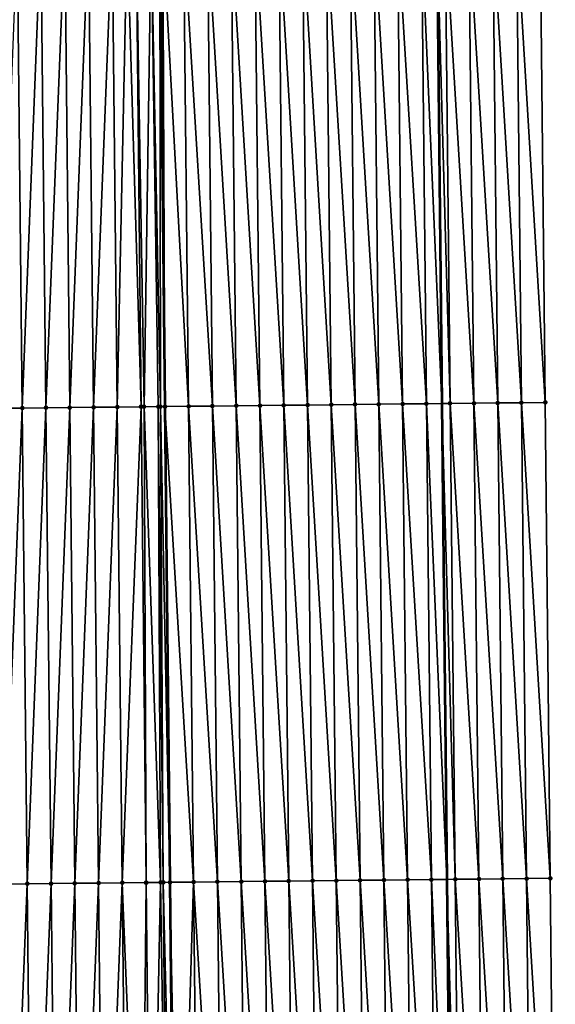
# Model space of a CAD drawing. Header units: feet. Extents: x 2007189 to 2022806, y 818621 to 837694.
# Tile 314 of 656: x 2011376 to 2011398, y 828762 to 828804. Entities that reach past the tile are written whole.
import ezdxf

# ---------------------------------------------------------------- set-up
doc = ezdxf.new("R2010")
doc.units = ezdxf.units.FT
doc.header["$MEASUREMENT"] = 0
for name, color, linetype, lineweight in [('EP_Travel Lane', 172, 'Continuous', 53), ('Road Shots', 141, 'Continuous', 100), ('Road X-Section', 40, 'Continuous', 13), ('STRIPING', 60, 'Continuous', 53)]:
    doc.layers.add(name, color=color, linetype=linetype, lineweight=lineweight)
doc.layers.add('I-77-MM17-21_SB-Surface-Border', color=7, linetype='Continuous')
doc.layers.add('I-77-MM17-21_SB-Surface-TIN', color=7, linetype='Continuous')

msp = doc.modelspace()

# ---------------------------------------------------------------- linework, layer by layer
at = {"layer": 'EP_Travel Lane'}
msp.add_polyline3d([(2011390.453472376, 829087.367383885, 317.4134179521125), (2011390.680128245, 829067.3691138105, 317.2793139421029), (2011390.906784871, 829047.3707768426, 317.1562340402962), (2011391.133441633, 829027.3724279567, 317.0351307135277), (2011391.349800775, 829007.3655564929, 316.923319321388), (2011391.564203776, 828987.3672429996, 316.7743268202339), (2011391.778608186, 828967.3687981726, 316.6468000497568), (2011391.993014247, 828947.3701992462, 316.5444843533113), (2011392.207420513, 828927.3715812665, 316.4452858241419), (2011392.421824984, 828907.3731306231, 316.3187106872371), (2011392.636227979, 828887.374817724, 316.16957942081), (2011392.85063335, 828867.3762831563, 316.0567344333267), (2011393.065038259, 828847.3777917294, 315.9368314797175), (2011393.279444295, 828827.3791952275, 315.8341295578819), (2011393.491550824, 828807.3787598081, 315.7120444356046), (2011393.703221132, 828787.3802984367, 315.5817507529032), (2011393.914893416, 828767.3816504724, 315.4839442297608), (2011394.126564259, 828747.3831386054, 315.3624302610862)], dxfattribs=at)
at = {"layer": 'I-77-MM17-21_SB-Surface-Border', "color": 3, "linetype": 'Continuous', "lineweight": -3}
msp.add_polyline3d([(2011394.807296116, 829087.417564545, 317.2756272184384), (2011395.033951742, 829067.4193215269, 317.1370634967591), (2011396.260541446, 829047.43256161, 316.9737335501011), (2011395.487265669, 829027.4225994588, 316.8988577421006), (2011395.70361275, 829007.4130512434, 316.7896177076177), (2011396.917955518, 828987.4257162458, 316.5984133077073), (2011397.132359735, 828967.4272892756, 316.4679650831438), (2011397.346766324, 828947.4286411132, 316.3737045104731), (2011397.561172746, 828927.4300085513, 316.2768916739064), (2011397.775576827, 828907.431594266, 316.1443683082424), (2011397.989979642, 828887.4332980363, 315.9925016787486), (2011398.204384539, 828867.4348077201, 315.8724170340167), (2011397.418848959, 828847.4254049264, 315.7837516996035), (2011397.633254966, 828827.4268110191, 315.6806286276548), (2011397.845346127, 828807.4256547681, 315.5700746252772), (2011398.05699979, 828787.4271712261, 315.4435976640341), (2011398.268655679, 828767.4284774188, 315.3537378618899), (2011398.480310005, 828747.4299312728, 315.2381459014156)], dxfattribs=at)
at = {"layer": 'I-77-MM17-21_SB-Surface-TIN', "color": 128, "linetype": 'Continuous', "lineweight": -3}
for points in [[(2011375.058297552, 828787.1828432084, 315.6038413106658), (2011376.058242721, 828787.1933155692, 315.623058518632), (2011375.846589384, 828807.1917683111, 315.7548551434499)], [(2011376.058242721, 828787.1933155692, 315.623058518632), (2011376.846534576, 828807.2022385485, 315.7744431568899), (2011375.846589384, 828807.1917683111, 315.7548551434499)], [(2011376.058242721, 828787.1933155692, 315.623058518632), (2011377.058187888, 828787.2037881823, 315.6422318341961), (2011376.846534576, 828807.2022385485, 315.7744431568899)], [(2011377.058187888, 828787.2037881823, 315.6422318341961), (2011377.846479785, 828807.2127071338, 315.7943183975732), (2011376.846534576, 828807.2022385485, 315.7744431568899)], [(2011377.058187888, 828787.2037881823, 315.6422318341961), (2011378.058133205, 828787.2142465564, 315.6638808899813), (2011377.846479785, 828807.2127071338, 315.7943183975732)], [(2011378.058133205, 828787.2142465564, 315.6638808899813), (2011378.846425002, 828807.2231749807, 315.8143220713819), (2011377.846479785, 828807.2127071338, 315.7943183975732)], [(2011378.058133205, 828787.2142465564, 315.6638808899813), (2011379.058078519, 828787.2247053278, 315.6854609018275), (2011378.846425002, 828807.2231749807, 315.8143220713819)], [(2011379.058078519, 828787.2247053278, 315.6854609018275), (2011379.846369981, 828807.2336653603, 315.8304079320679), (2011378.846425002, 828807.2231749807, 315.8143220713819)], [(2011379.058078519, 828787.2247053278, 315.6854609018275), (2011380.058023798, 828787.2351673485, 315.7064759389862), (2011379.846369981, 828807.2336653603, 315.8304079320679)], [(2011380.058023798, 828787.2351673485, 315.7064759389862), (2011380.474426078, 828807.2402685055, 315.8380364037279), (2011379.846369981, 828807.2336653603, 315.8304079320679)], [(2011380.058023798, 828787.2351673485, 315.7064759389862), (2011381.057969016, 828787.2456350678, 315.7265001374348), (2011380.474426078, 828807.2402685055, 315.8380364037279)], [(2011381.057969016, 828787.2456350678, 315.7265001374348), (2011380.846314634, 828807.2441864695, 315.8411508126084), (2011380.474426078, 828807.2402685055, 315.8380364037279)], [(2011381.185064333, 828787.2469690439, 315.7284359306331), (2011381.484179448, 828807.2509178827, 315.8445273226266), (2011380.846314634, 828807.2441864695, 315.8411508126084)], [(2011381.057969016, 828787.2456350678, 315.7265001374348), (2011381.185064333, 828787.2469690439, 315.7284359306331), (2011380.846314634, 828807.2441864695, 315.8411508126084)], [(2011381.185064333, 828787.2469690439, 315.7284359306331), (2011381.783031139, 828787.2532698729, 315.7332585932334), (2011381.484179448, 828807.2509178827, 315.8445273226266)], [(2011381.872740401, 828787.2542192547, 315.7332680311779), (2011381.846251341, 828807.2547456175, 315.8452659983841), (2011381.484179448, 828807.2509178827, 315.8445273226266)], [(2011381.783031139, 828787.2532698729, 315.7332585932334), (2011381.872740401, 828787.2542192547, 315.7332680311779), (2011381.484179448, 828807.2509178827, 315.8445273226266)], [(2011381.970152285, 828807.2560561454, 315.8454009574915), (2011381.846251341, 828807.2547456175, 315.8452659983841), (2011382.057905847, 828787.256182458, 315.7326580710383)], [(2011381.872740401, 828787.2542192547, 315.7332680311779), (2011382.057905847, 828787.256182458, 315.7326580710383), (2011381.846251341, 828807.2547456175, 315.8452659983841)], [(2011383.057856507, 828787.2668489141, 315.718141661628), (2011382.846202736, 828807.2653425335, 315.8428421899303), (2011381.970152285, 828807.2560561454, 315.8454009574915)], [(2011383.057856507, 828787.2668489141, 315.718141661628), (2011381.970152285, 828807.2560561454, 315.8454009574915), (2011382.057905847, 828787.256182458, 315.7326580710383)], [(2011384.057799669, 828787.2775109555, 315.704378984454), (2011383.846146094, 828807.2759860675, 315.8322990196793), (2011382.846202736, 828807.2653425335, 315.8428421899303)], [(2011383.057856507, 828787.2668489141, 315.718141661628), (2011384.057799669, 828787.2775109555, 315.704378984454), (2011382.846202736, 828807.2653425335, 315.8428421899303)], [(2011385.05774269, 828787.2881862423, 315.6883132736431), (2011384.846089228, 828807.2866508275, 315.8180652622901), (2011383.846146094, 828807.2759860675, 315.8322990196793)], [(2011384.057799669, 828787.2775109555, 315.704378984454), (2011385.05774269, 828787.2881862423, 315.6883132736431), (2011383.846146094, 828807.2759860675, 315.8322990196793)], [(2011386.057685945, 828787.298839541, 315.6760706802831), (2011385.846032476, 828807.2973047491, 315.8057159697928), (2011384.846089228, 828807.2866508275, 315.8180652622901)], [(2011385.05774269, 828787.2881862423, 315.6883132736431), (2011386.057685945, 828787.298839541, 315.6760706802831), (2011384.846089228, 828807.2866508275, 315.8180652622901)], [(2011387.057629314, 828787.3094819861, 315.6657152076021), (2011386.845975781, 828807.3079532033, 315.794317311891), (2011385.846032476, 828807.2973047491, 315.8057159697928)], [(2011386.057685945, 828787.298839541, 315.6760706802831), (2011387.057629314, 828787.3094819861, 315.6657152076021), (2011385.846032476, 828807.2973047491, 315.8057159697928)], [(2011388.057572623, 828787.3201300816, 315.6543773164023), (2011387.845919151, 828807.3185956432, 315.7839643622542), (2011386.845975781, 828807.3079532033, 315.794317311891)], [(2011387.057629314, 828787.3094819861, 315.6657152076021), (2011388.057572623, 828787.3201300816, 315.6543773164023), (2011386.845975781, 828807.3079532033, 315.794317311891)], [(2011389.057516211, 828787.3307518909, 315.6476097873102), (2011388.845862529, 828807.3292371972, 315.7737654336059), (2011387.845919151, 828807.3185956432, 315.7839643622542)], [(2011388.057572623, 828787.3201300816, 315.6543773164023), (2011389.057516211, 828787.3307518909, 315.6476097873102), (2011387.845919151, 828807.3185956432, 315.7839643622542)], [(2011390.057459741, 828787.3413792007, 315.6398858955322), (2011389.84580593, 828807.3398767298, 315.7639179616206), (2011388.845862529, 828807.3292371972, 315.7737654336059)], [(2011389.057516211, 828787.3307518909, 315.6476097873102), (2011390.057459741, 828787.3413792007, 315.6398858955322), (2011388.845862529, 828807.3292371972, 315.7737654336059)], [(2011391.057403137, 828787.3520191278, 315.6299682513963), (2011390.84574947, 828807.3505029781, 315.7563802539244), (2011389.84580593, 828807.3398767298, 315.7639179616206)], [(2011390.057459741, 828787.3413792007, 315.6398858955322), (2011391.057403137, 828787.3520191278, 315.6299682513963), (2011389.84580593, 828807.3398767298, 315.7639179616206)], [(2011392.057346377, 828787.3626738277, 315.6174820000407), (2011391.845692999, 828807.361130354, 315.7486464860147), (2011390.84574947, 828807.3505029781, 315.7563802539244)], [(2011391.057403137, 828787.3520191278, 315.6299682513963), (2011392.057346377, 828787.3626738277, 315.6174820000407), (2011390.84574947, 828807.3505029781, 315.7563802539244)], [(2011393.057289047, 828787.3733822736, 315.595650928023), (2011392.845635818, 828807.3718248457, 315.729243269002), (2011391.845692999, 828807.361130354, 315.7486464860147)], [(2011392.057346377, 828787.3626738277, 315.6174820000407), (2011393.057289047, 828787.3733822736, 315.595650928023), (2011391.845692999, 828807.361130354, 315.7486464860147)], [(2011392.845635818, 828807.3718248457, 315.729243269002), (2011393.703221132, 828787.3802984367, 315.5817507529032), (2011393.491550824, 828807.3787598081, 315.7120444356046)], [(2011393.057289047, 828787.3733822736, 315.595650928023), (2011393.703221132, 828787.3802984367, 315.5817507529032), (2011392.845635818, 828807.3718248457, 315.729243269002)], [(2011394.057231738, 828787.3840889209, 315.5741325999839), (2011393.845578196, 828807.3825608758, 315.7026177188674), (2011393.491550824, 828807.3787598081, 315.7120444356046)], [(2011394.057231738, 828787.3840889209, 315.5741325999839), (2011393.491550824, 828807.3787598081, 315.7120444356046), (2011393.703221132, 828787.3802984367, 315.5817507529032)], [(2011395.057174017, 828787.3948343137, 315.5458775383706), (2011394.84552038, 828807.3933153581, 315.6727838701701), (2011393.845578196, 828807.3825608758, 315.7026177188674)], [(2011394.057231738, 828787.3840889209, 315.5741325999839), (2011395.057174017, 828787.3948343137, 315.5458775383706), (2011393.845578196, 828807.3825608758, 315.7026177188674)], [(2011396.057116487, 828787.4055617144, 315.5207507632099), (2011395.845462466, 828807.4040790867, 315.6413423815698), (2011394.84552038, 828807.3933153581, 315.6727838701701)], [(2011395.057174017, 828787.3948343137, 315.5458775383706), (2011396.057116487, 828787.4055617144, 315.5207507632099), (2011394.84552038, 828807.3933153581, 315.6727838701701)], [(2011397.057058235, 828787.4163573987, 315.4837514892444), (2011396.845404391, 828807.4148579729, 315.6072654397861), (2011395.845462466, 828807.4040790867, 315.6413423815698)], [(2011396.057116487, 828787.4055617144, 315.5207507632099), (2011397.057058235, 828787.4163573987, 315.4837514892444), (2011395.845462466, 828807.4040790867, 315.6413423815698)], [(2011398.05699979, 828787.4271712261, 315.4435976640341), (2011397.845346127, 828807.4256547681, 315.5700746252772), (2011396.845404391, 828807.4148579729, 315.6072654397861)], [(2011397.057058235, 828787.4163573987, 315.4837514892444), (2011398.05699979, 828787.4271712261, 315.4435976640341), (2011396.845404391, 828807.4148579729, 315.6072654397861)], [(2011388.057572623, 828787.3201300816, 315.6543773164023), (2011389.269171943, 828767.3320729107, 315.5551574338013), (2011389.057516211, 828787.3307518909, 315.6476097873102)], [(2011389.057516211, 828787.3307518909, 315.6476097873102), (2011390.269115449, 828767.3427023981, 315.5470565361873), (2011390.057459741, 828787.3413792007, 315.6398858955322)], [(2011389.057516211, 828787.3307518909, 315.6476097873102), (2011389.269171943, 828767.3320729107, 315.5551574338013), (2011390.269115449, 828767.3427023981, 315.5470565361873)], [(2011390.057459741, 828787.3413792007, 315.6398858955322), (2011391.269058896, 828767.3533375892, 315.5379639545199), (2011391.057403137, 828787.3520191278, 315.6299682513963)], [(2011390.057459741, 828787.3413792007, 315.6398858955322), (2011390.269115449, 828767.3427023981, 315.5470565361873), (2011391.269058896, 828767.3533375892, 315.5379639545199)], [(2011391.057403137, 828787.3520191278, 315.6299682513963), (2011392.269002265, 828767.3639800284, 315.5276111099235), (2011392.057346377, 828787.3626738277, 315.6174820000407)], [(2011391.057403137, 828787.3520191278, 315.6299682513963), (2011391.269058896, 828767.3533375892, 315.5379639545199), (2011392.269002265, 828767.3639800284, 315.5276111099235)], [(2011392.057346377, 828787.3626738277, 315.6174820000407), (2011393.268944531, 828767.3747266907, 315.4991369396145), (2011393.057289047, 828787.3733822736, 315.595650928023)], [(2011392.057346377, 828787.3626738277, 315.6174820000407), (2011392.269002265, 828767.3639800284, 315.5276111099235), (2011393.268944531, 828767.3747266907, 315.4991369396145)], [(2011393.057289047, 828787.3733822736, 315.595650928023), (2011393.914893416, 828767.3816504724, 315.4839442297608), (2011393.703221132, 828787.3802984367, 315.5817507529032)], [(2011393.057289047, 828787.3733822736, 315.595650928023), (2011393.268944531, 828767.3747266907, 315.4991369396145), (2011393.914893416, 828767.3816504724, 315.4839442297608)], [(2011394.057231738, 828787.3840889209, 315.5741325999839), (2011393.703221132, 828787.3802984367, 315.5817507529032), (2011394.268887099, 828767.3854448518, 315.475618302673)], [(2011394.268887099, 828767.3854448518, 315.475618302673), (2011393.703221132, 828787.3802984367, 315.5817507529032), (2011393.914893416, 828767.3816504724, 315.4839442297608)], [(2011394.057231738, 828787.3840889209, 315.5741325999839), (2011395.268829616, 828767.3961679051, 315.4512490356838), (2011395.057174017, 828787.3948343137, 315.5458775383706)], [(2011394.057231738, 828787.3840889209, 315.5741325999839), (2011394.268887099, 828767.3854448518, 315.475618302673), (2011395.268829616, 828767.3961679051, 315.4512490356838)], [(2011395.057174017, 828787.3948343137, 315.5458775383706), (2011396.268771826, 828767.406919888, 315.4218497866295), (2011396.057116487, 828787.4055617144, 315.5207507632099)], [(2011395.057174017, 828787.3948343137, 315.5458775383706), (2011395.268829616, 828767.3961679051, 315.4512490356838), (2011396.268771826, 828767.406919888, 315.4218497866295)], [(2011396.057116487, 828787.4055617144, 315.5207507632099), (2011397.26871408, 828767.4176676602, 315.3931826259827), (2011397.057058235, 828787.4163573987, 315.4837514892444)], [(2011396.057116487, 828787.4055617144, 315.5207507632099), (2011396.268771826, 828767.406919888, 315.4218497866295), (2011397.26871408, 828767.4176676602, 315.3931826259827)], [(2011397.057058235, 828787.4163573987, 315.4837514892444), (2011398.268655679, 828767.4284774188, 315.3537378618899), (2011398.05699979, 828787.4271712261, 315.4435976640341)], [(2011397.057058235, 828787.4163573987, 315.4837514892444), (2011397.26871408, 828767.4176676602, 315.3931826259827), (2011398.268655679, 828767.4284774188, 315.3537378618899)], [(2011375.058297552, 828787.1828432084, 315.6038413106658), (2011375.269953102, 828767.1841813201, 315.5083945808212), (2011376.058242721, 828787.1933155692, 315.623058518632)], [(2011376.058242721, 828787.1933155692, 315.623058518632), (2011375.269953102, 828767.1841813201, 315.5083945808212), (2011376.2698982, 828767.1946604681, 315.5264332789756)], [(2011376.058242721, 828787.1933155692, 315.623058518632), (2011376.2698982, 828767.1946604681, 315.5264332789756), (2011377.058187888, 828787.2037881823, 315.6422318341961)], [(2011377.058187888, 828787.2037881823, 315.6422318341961), (2011376.2698982, 828767.1946604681, 315.5264332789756), (2011377.269843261, 828767.2051430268, 315.5438789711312)], [(2011377.058187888, 828787.2037881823, 315.6422318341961), (2011377.269843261, 828767.2051430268, 315.5438789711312), (2011378.058133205, 828787.2142465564, 315.6638808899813)], [(2011378.058133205, 828787.2142465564, 315.6638808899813), (2011377.269843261, 828767.2051430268, 315.5438789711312), (2011378.269788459, 828767.2156127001, 315.563565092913)], [(2011378.058133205, 828787.2142465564, 315.6638808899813), (2011378.269788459, 828767.2156127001, 315.563565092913), (2011379.058078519, 828787.2247053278, 315.6854609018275)], [(2011379.058078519, 828787.2247053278, 315.6854609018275), (2011378.269788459, 828767.2156127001, 315.563565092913), (2011379.269733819, 828767.2260670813, 315.5859100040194)], [(2011379.058078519, 828787.2247053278, 315.6854609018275), (2011379.269733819, 828767.2260670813, 315.5859100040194), (2011380.058023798, 828787.2351673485, 315.7064759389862)], [(2011380.058023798, 828787.2351673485, 315.7064759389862), (2011379.269733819, 828767.2260670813, 315.5859100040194), (2011380.269679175, 828767.2365218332, 315.6081904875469)], [(2011380.058023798, 828787.2351673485, 315.7064759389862), (2011380.269679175, 828767.2365218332, 315.6081904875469), (2011381.057969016, 828787.2456350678, 315.7265001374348)], [(2011381.057969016, 828787.2456350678, 315.7265001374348), (2011380.269679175, 828767.2365218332, 315.6081904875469), (2011381.269624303, 828767.2469980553, 315.6267379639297)], [(2011381.057969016, 828787.2456350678, 315.7265001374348), (2011381.275933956, 828767.2470643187, 315.6268274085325), (2011381.185064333, 828787.2469690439, 315.7284359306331)], [(2011381.057969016, 828787.2456350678, 315.7265001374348), (2011381.269624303, 828767.2469980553, 315.6267379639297), (2011381.275933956, 828767.2470643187, 315.6268274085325)], [(2011381.185064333, 828787.2469690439, 315.7284359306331), (2011381.880948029, 828767.2534356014, 315.6323692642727), (2011381.783031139, 828787.2532698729, 315.7332585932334)], [(2011381.185064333, 828787.2469690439, 315.7284359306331), (2011381.275933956, 828767.2470643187, 315.6268274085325), (2011381.880948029, 828767.2534356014, 315.6323692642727)], [(2011381.783031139, 828787.2532698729, 315.7332585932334), (2011381.991989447, 828767.2546092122, 315.6326464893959), (2011381.872740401, 828787.2542192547, 315.7332680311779)], [(2011381.783031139, 828787.2532698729, 315.7332585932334), (2011381.880948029, 828767.2534356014, 315.6323692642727), (2011381.991989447, 828767.2546092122, 315.6326464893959)], [(2011381.872740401, 828787.2542192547, 315.7332680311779), (2011382.269561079, 828767.2575506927, 315.6319851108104), (2011382.057905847, 828787.256182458, 315.7326580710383)], [(2011381.872740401, 828787.2542192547, 315.7332680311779), (2011381.991989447, 828767.2546092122, 315.6326464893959), (2011382.269561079, 828767.2575506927, 315.6319851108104)], [(2011383.057856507, 828787.2668489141, 315.718141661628), (2011382.057905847, 828787.256182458, 315.7326580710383), (2011383.269512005, 828767.2681919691, 315.6218483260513)], [(2011383.269512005, 828767.2681919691, 315.6218483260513), (2011382.057905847, 828787.256182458, 315.7326580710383), (2011382.269561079, 828767.2575506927, 315.6319851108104)], [(2011383.057856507, 828787.2668489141, 315.718141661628), (2011384.269455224, 828767.2788485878, 315.6090301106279), (2011384.057799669, 828787.2775109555, 315.704378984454)], [(2011383.057856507, 828787.2668489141, 315.718141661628), (2011383.269512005, 828767.2681919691, 315.6218483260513), (2011384.269455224, 828767.2788485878, 315.6090301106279)], [(2011384.057799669, 828787.2775109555, 315.704378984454), (2011385.26939843, 828767.2895064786, 315.5959907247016), (2011385.05774269, 828787.2881862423, 315.6883132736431)], [(2011384.057799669, 828787.2775109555, 315.704378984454), (2011384.269455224, 828767.2788485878, 315.6090301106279), (2011385.26939843, 828767.2895064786, 315.5959907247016)], [(2011385.05774269, 828787.2881862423, 315.6883132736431), (2011386.269341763, 828767.3001524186, 315.5850291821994), (2011386.057685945, 828787.298839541, 315.6760706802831)], [(2011385.05774269, 828787.2881862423, 315.6883132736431), (2011385.26939843, 828767.2895064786, 315.5959907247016), (2011386.269341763, 828767.3001524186, 315.5850291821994)], [(2011386.057685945, 828787.298839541, 315.6760706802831), (2011387.269285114, 828767.3107965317, 315.5743852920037), (2011387.057629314, 828787.3094819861, 315.6657152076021)], [(2011386.057685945, 828787.298839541, 315.6760706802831), (2011386.269341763, 828767.3001524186, 315.5850291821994), (2011387.269285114, 828767.3107965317, 315.5743852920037)], [(2011387.057629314, 828787.3094819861, 315.6657152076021), (2011388.269228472, 828767.3214400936, 315.5638372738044), (2011388.057572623, 828787.3201300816, 315.6543773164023)], [(2011387.057629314, 828787.3094819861, 315.6657152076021), (2011387.269285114, 828767.3107965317, 315.5743852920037), (2011388.269228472, 828767.3214400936, 315.5638372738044)], [(2011388.057572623, 828787.3201300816, 315.6543773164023), (2011388.269228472, 828767.3214400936, 315.5638372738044), (2011389.269171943, 828767.3320729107, 315.5551574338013)], [(2011375.481607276, 828747.1856495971, 315.3903320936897), (2011376.2698982, 828767.1946604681, 315.5264332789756), (2011375.269953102, 828767.1841813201, 315.5083945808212)], [(2011375.481607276, 828747.1856495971, 315.3903320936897), (2011376.481552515, 828747.1961153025, 315.4107064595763), (2011376.2698982, 828767.1946604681, 315.5264332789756)], [(2011376.481552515, 828747.1961153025, 315.4107064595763), (2011377.269843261, 828767.2051430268, 315.5438789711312), (2011376.2698982, 828767.1946604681, 315.5264332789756)], [(2011376.481552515, 828747.1961153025, 315.4107064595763), (2011377.481497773, 828747.2065793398, 315.4313708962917), (2011377.269843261, 828767.2051430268, 315.5438789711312)], [(2011377.481497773, 828747.2065793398, 315.4313708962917), (2011378.269788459, 828767.2156127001, 315.563565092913), (2011377.269843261, 828767.2051430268, 315.5438789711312)], [(2011377.481497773, 828747.2065793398, 315.4313708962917), (2011378.48144304, 828747.2170424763, 315.4521918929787), (2011378.269788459, 828767.2156127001, 315.563565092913)], [(2011378.48144304, 828747.2170424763, 315.4521918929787), (2011379.269733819, 828767.2260670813, 315.5859100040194), (2011378.269788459, 828767.2156127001, 315.563565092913)], [(2011378.48144304, 828747.2170424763, 315.4521918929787), (2011379.481388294, 828747.2275068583, 315.4727963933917), (2011379.269733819, 828767.2260670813, 315.5859100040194)], [(2011379.481388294, 828747.2275068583, 315.4727963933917), (2011380.269679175, 828767.2365218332, 315.6081904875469), (2011379.269733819, 828767.2260670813, 315.5859100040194)], [(2011379.481388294, 828747.2275068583, 315.4727963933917), (2011380.481333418, 828747.2379834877, 315.4912713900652), (2011380.269679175, 828767.2365218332, 315.6081904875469)], [(2011381.080868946, 828747.244277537, 315.5001591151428), (2011381.269624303, 828767.2469980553, 315.6267379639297), (2011380.269679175, 828767.2365218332, 315.6081904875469)], [(2011380.481333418, 828747.2379834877, 315.4912713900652), (2011381.080868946, 828747.244277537, 315.5001591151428), (2011380.269679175, 828767.2365218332, 315.6081904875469)], [(2011381.080868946, 828747.244277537, 315.5001591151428), (2011381.481278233, 828747.2484893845, 315.5046576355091), (2011381.269624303, 828767.2469980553, 315.6267379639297)], [(2011381.481278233, 828747.2484893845, 315.5046576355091), (2011381.275933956, 828767.2470643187, 315.6268274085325), (2011381.269624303, 828767.2469980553, 315.6267379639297)], [(2011381.481278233, 828747.2484893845, 315.5046576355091), (2011381.880948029, 828767.2534356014, 315.6323692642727), (2011381.275933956, 828767.2470643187, 315.6268274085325)], [(2011381.481278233, 828747.2484893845, 315.5046576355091), (2011382.177665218, 828747.2558331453, 315.5092536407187), (2011381.880948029, 828767.2534356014, 315.6323692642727)], [(2011382.177665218, 828747.2558331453, 315.5092536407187), (2011381.991989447, 828767.2546092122, 315.6326464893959), (2011381.880948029, 828767.2534356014, 315.6323692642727)], [(2011381.991989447, 828767.2546092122, 315.6326464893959), (2011382.481215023, 828747.2590406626, 315.5101395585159), (2011382.269561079, 828767.2575506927, 315.6319851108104)], [(2011382.177665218, 828747.2558331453, 315.5092536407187), (2011382.481215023, 828747.2590406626, 315.5101395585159), (2011381.991989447, 828767.2546092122, 315.6326464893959)], [(2011382.664018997, 828747.2609744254, 315.510302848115), (2011383.269512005, 828767.2681919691, 315.6218483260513), (2011382.269561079, 828767.2575506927, 315.6319851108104)], [(2011382.664018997, 828747.2609744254, 315.510302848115), (2011382.269561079, 828767.2575506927, 315.6319851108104), (2011382.481215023, 828747.2590406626, 315.5101395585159)], [(2011382.664018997, 828747.2609744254, 315.510302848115), (2011383.481166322, 828747.269646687, 315.5061304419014), (2011383.269512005, 828767.2681919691, 315.6218483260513)], [(2011384.481109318, 828747.280324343, 315.4896528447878), (2011384.269455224, 828767.2788485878, 315.6090301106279), (2011383.269512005, 828767.2681919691, 315.6218483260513)], [(2011383.481166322, 828747.269646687, 315.5061304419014), (2011384.481109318, 828747.280324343, 315.4896528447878), (2011383.269512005, 828767.2681919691, 315.6218483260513)], [(2011385.481052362, 828747.2909975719, 315.4739449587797), (2011385.26939843, 828767.2895064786, 315.5959907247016), (2011384.269455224, 828767.2788485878, 315.6090301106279)], [(2011384.481109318, 828747.280324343, 315.4896528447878), (2011385.481052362, 828747.2909975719, 315.4739449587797), (2011384.269455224, 828767.2788485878, 315.6090301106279)], [(2011386.480995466, 828747.3016650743, 315.4592327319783), (2011386.269341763, 828767.3001524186, 315.5850291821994), (2011385.26939843, 828767.2895064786, 315.5959907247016)], [(2011385.481052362, 828747.2909975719, 315.4739449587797), (2011386.480995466, 828747.3016650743, 315.4592327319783), (2011385.26939843, 828767.2895064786, 315.5959907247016)], [(2011387.480938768, 828747.3123139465, 315.4477597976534), (2011387.269285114, 828767.3107965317, 315.5743852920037), (2011386.269341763, 828767.3001524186, 315.5850291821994)], [(2011386.480995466, 828747.3016650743, 315.4592327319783), (2011387.480938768, 828747.3123139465, 315.4477597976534), (2011386.269341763, 828767.3001524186, 315.5850291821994)], [(2011388.480881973, 828747.3229718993, 315.4347079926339), (2011388.269228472, 828767.3214400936, 315.5638372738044), (2011387.269285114, 828767.3107965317, 315.5743852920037)], [(2011387.480938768, 828747.3123139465, 315.4477597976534), (2011388.480881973, 828747.3229718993, 315.4347079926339), (2011387.269285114, 828767.3107965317, 315.5743852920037)], [(2011389.480825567, 828747.3335931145, 315.4280437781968), (2011389.269171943, 828767.3320729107, 315.5551574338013), (2011388.269228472, 828767.3214400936, 315.5638372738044)], [(2011388.480881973, 828747.3229718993, 315.4347079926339), (2011389.480825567, 828747.3335931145, 315.4280437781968), (2011388.269228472, 828767.3214400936, 315.5638372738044)], [(2011390.48076905, 828747.3442247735, 315.419563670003), (2011390.269115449, 828767.3427023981, 315.5470565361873), (2011389.269171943, 828767.3320729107, 315.5551574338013)], [(2011389.480825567, 828747.3335931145, 315.4280437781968), (2011390.48076905, 828747.3442247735, 315.419563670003), (2011389.269171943, 828767.3320729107, 315.5551574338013)], [(2011391.480712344, 828747.3548742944, 315.4079779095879), (2011391.269058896, 828767.3533375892, 315.5379639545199), (2011390.269115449, 828767.3427023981, 315.5470565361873)], [(2011390.48076905, 828747.3442247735, 315.419563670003), (2011391.480712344, 828747.3548742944, 315.4079779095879), (2011390.269115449, 828767.3427023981, 315.5470565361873)], [(2011392.480655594, 828747.3655280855, 315.3956497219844), (2011392.269002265, 828767.3639800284, 315.5276111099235), (2011391.269058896, 828767.3533375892, 315.5379639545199)], [(2011391.480712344, 828747.3548742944, 315.4079779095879), (2011392.480655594, 828747.3655280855, 315.3956497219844), (2011391.269058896, 828767.3533375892, 315.5379639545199)], [(2011393.480598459, 828747.3762181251, 315.3770189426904), (2011393.268944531, 828767.3747266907, 315.4991369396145), (2011392.269002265, 828767.3639800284, 315.5276111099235)], [(2011392.480655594, 828747.3655280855, 315.3956497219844), (2011393.480598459, 828747.3762181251, 315.3770189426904), (2011392.269002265, 828767.3639800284, 315.5276111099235)], [(2011393.268944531, 828767.3747266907, 315.4991369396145), (2011394.126564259, 828747.3831386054, 315.3624302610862), (2011393.914893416, 828767.3816504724, 315.4839442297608)], [(2011393.480598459, 828747.3762181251, 315.3770189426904), (2011394.126564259, 828747.3831386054, 315.3624302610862), (2011393.268944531, 828767.3747266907, 315.4991369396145)], [(2011394.480541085, 828747.3869308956, 315.3544359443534), (2011394.268887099, 828767.3854448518, 315.475618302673), (2011393.914893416, 828767.3816504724, 315.4839442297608)], [(2011394.480541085, 828747.3869308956, 315.3544359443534), (2011393.914893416, 828767.3816504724, 315.4839442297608), (2011394.126564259, 828747.3831386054, 315.3624302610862)], [(2011395.480483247, 828747.397687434, 315.3242430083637), (2011395.268829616, 828767.3961679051, 315.4512490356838), (2011394.268887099, 828767.3854448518, 315.475618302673)], [(2011394.480541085, 828747.3869308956, 315.3544359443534), (2011395.480483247, 828747.397687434, 315.3242430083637), (2011394.268887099, 828767.3854448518, 315.475618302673)], [(2011396.480425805, 828747.4084064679, 315.3005709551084), (2011396.268771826, 828767.406919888, 315.4218497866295), (2011395.268829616, 828767.3961679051, 315.4512490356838)], [(2011395.480483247, 828747.397687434, 315.3242430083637), (2011396.480425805, 828747.4084064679, 315.3005709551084), (2011395.268829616, 828767.3961679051, 315.4512490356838)], [(2011397.480368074, 828747.4191529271, 315.2721304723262), (2011397.26871408, 828767.4176676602, 315.3931826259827), (2011396.268771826, 828767.406919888, 315.4218497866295)], [(2011396.480425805, 828747.4084064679, 315.3005709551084), (2011397.480368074, 828747.4191529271, 315.2721304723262), (2011396.268771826, 828767.406919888, 315.4218497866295)], [(2011398.480310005, 828747.4299312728, 315.2381459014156), (2011398.268655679, 828767.4284774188, 315.3537378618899), (2011397.26871408, 828767.4176676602, 315.3931826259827)], [(2011397.480368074, 828747.4191529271, 315.2721304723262), (2011398.480310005, 828747.4299312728, 315.2381459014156), (2011397.26871408, 828767.4176676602, 315.3931826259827)]]:
    msp.add_3dface(points, dxfattribs=at)
at = {"layer": 'Road Shots', "lineweight": 100}
for p in [(2011389.057516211, 828787.3307518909, 315.6476097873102), (2011390.057459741, 828787.3413792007, 315.6398858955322), (2011391.057403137, 828787.3520191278, 315.6299682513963), (2011392.057346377, 828787.3626738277, 315.6174820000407), (2011393.057289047, 828787.3733822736, 315.595650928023), (2011394.057231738, 828787.3840889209, 315.5741325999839), (2011395.057174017, 828787.3948343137, 315.5458775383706), (2011396.057116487, 828787.4055617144, 315.5207507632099), (2011397.057058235, 828787.4163573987, 315.4837514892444), (2011398.05699979, 828787.4271712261, 315.4435976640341), (2011376.058242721, 828787.1933155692, 315.623058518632), (2011377.058187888, 828787.2037881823, 315.6422318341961), (2011378.058133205, 828787.2142465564, 315.6638808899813), (2011379.058078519, 828787.2247053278, 315.6854609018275), (2011380.058023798, 828787.2351673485, 315.7064759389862), (2011381.057969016, 828787.2456350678, 315.7265001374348), (2011381.185064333, 828787.2469690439, 315.7284359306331), (2011381.783031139, 828787.2532698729, 315.7332585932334), (2011381.872740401, 828787.2542192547, 315.7332680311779), (2011382.05791339, 828787.256182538, 315.7326580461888), (2011383.057856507, 828787.2668489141, 315.718141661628), (2011384.057799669, 828787.2775109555, 315.704378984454), (2011385.05774269, 828787.2881862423, 315.6883132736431), (2011386.057685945, 828787.298839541, 315.6760706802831), (2011387.057629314, 828787.3094819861, 315.6657152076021), (2011388.057572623, 828787.3201300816, 315.6543773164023), (2011376.2698982, 828767.1946604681, 315.5264332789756), (2011377.269843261, 828767.2051430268, 315.5438789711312), (2011378.269788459, 828767.2156127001, 315.563565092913), (2011379.269733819, 828767.2260670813, 315.5859100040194), (2011380.269679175, 828767.2365218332, 315.6081904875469), (2011381.269624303, 828767.2469980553, 315.6267379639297), (2011381.275933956, 828767.2470643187, 315.6268274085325), (2011381.880948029, 828767.2534356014, 315.6323692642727), (2011381.991989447, 828767.2546092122, 315.6326464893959), (2011382.269568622, 828767.2575507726, 315.6319850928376), (2011383.269512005, 828767.2681919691, 315.6218483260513), (2011384.269455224, 828767.2788485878, 315.6090301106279), (2011385.26939843, 828767.2895064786, 315.5959907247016), (2011386.269341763, 828767.3001524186, 315.5850291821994), (2011387.269285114, 828767.3107965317, 315.5743852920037), (2011388.269228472, 828767.3214400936, 315.5638372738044), (2011389.269171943, 828767.3320729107, 315.5551574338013), (2011390.269115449, 828767.3427023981, 315.5470565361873), (2011391.269058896, 828767.3533375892, 315.5379639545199), (2011392.269002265, 828767.3639800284, 315.5276111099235), (2011393.268944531, 828767.3747266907, 315.4991369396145), (2011394.268887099, 828767.3854448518, 315.475618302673), (2011395.268829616, 828767.3961679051, 315.4512490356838), (2011396.268771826, 828767.406919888, 315.4218497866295), (2011397.26871408, 828767.4176676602, 315.3931826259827), (2011398.268655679, 828767.4284774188, 315.3537378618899)]:
    msp.add_point(p, dxfattribs=at)
at = {"layer": 'Road X-Section', "extrusion": (-0.01058271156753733, 0.9999274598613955, 0.005751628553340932), "elevation": 807443.0756460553, "flags": 128}
msp.add_lwpolyline([(-2020014.598240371, -4328.893322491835), (-2020015.374806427, -4328.880295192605), (-2020016.350838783, -4328.85559980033), (-2020016.381450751, -4328.854722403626), (-2020017.381450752, -4328.82901298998), (-2020018.381450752, -4328.811538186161), (-2020019.381450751, -4328.797442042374), (-2020020.381450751, -4328.784124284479), (-2020021.381450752, -4328.772798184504), (-2020022.381450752, -4328.762862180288), (-2020023.381450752, -4328.750933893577), (-2020024.381450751, -4328.736488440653), (-2020025.381450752, -4328.720749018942), (-2020026.381450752, -4328.703017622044), (-2020027.381450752, -4328.685195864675), (-2020028.381450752, -4328.670644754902), (-2020029.381450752, -4328.654667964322), (-2020030.381450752, -4328.636206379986), (-2020031.381450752, -4328.618309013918), (-2020032.381450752, -4328.599786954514), (-2020033.381450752, -4328.580405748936), (-2020034.381450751, -4328.561188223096), (-2020035.381450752, -4328.542014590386), (-2020036.381450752, -4328.520365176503), (-2020037.381450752, -4328.498784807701), (-2020038.381450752, -4328.477769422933), (-2020039.381450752, -4328.457744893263), (-2020039.508553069, -4328.455809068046), (-2020040.106553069, -4328.450986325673), (-2020040.196267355, -4328.450976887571), (-2020040.381450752, -4328.451586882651), (-2020041.381450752, -4328.466103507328), (-2020042.381450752, -4328.479866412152), (-2020043.381450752, -4328.495932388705), (-2020044.381450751, -4328.50817518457), (-2020045.381450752, -4328.518530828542), (-2020046.381450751, -4328.529868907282), (-2020047.381450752, -4328.536636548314), (-2020048.381450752, -4328.544360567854), (-2020049.381450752, -4328.554278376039), (-2020050.381450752, -4328.566764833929), (-2020051.381450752, -4328.588596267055), (-2020052.381450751, -4328.61011495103), (-2020053.381450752, -4328.63837048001), (-2020054.381450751, -4328.663497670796), (-2020055.381450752, -4328.700497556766), (-2020056.381450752, -4328.740652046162)], dxfattribs=at)
at = {"layer": 'Road X-Section', "extrusion": (-0.01058272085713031, 0.9999274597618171, 0.005751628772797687), "elevation": 807423.0568786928, "flags": 128}
msp.add_lwpolyline([(-2020056.388952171, -4328.715548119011), (-2020055.388952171, -4328.67610270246), (-2020054.388952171, -4328.647435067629), (-2020053.388952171, -4328.618035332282), (-2020052.388952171, -4328.5936656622), (-2020051.388952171, -4328.570146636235), (-2020050.388952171, -4328.541671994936), (-2020049.388952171, -4328.531318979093), (-2020048.388952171, -4328.522226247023), (-2020047.388952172, -4328.514125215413), (-2020046.388952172, -4328.505445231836), (-2020045.388952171, -4328.494897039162), (-2020044.388952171, -4328.484252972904), (-2020043.388952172, -4328.473291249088), (-2020042.388952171, -4328.460251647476), (-2020041.388952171, -4328.447433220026), (-2020040.388952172, -4328.437296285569), (-2020040.11135741, -4328.43663487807), (-2020040.000309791, -4328.436912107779), (-2020039.395262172, -4328.442454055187), (-2020039.388952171, -4328.442543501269), (-2020038.388952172, -4328.461091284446), (-2020037.388952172, -4328.483372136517), (-2020036.388952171, -4328.505717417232), (-2020035.388952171, -4328.52540386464), (-2020034.388952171, -4328.542849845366), (-2020033.388952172, -4328.560888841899), (-2020032.388952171, -4328.580219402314), (-2020031.388952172, -4328.599769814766), (-2020030.388952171, -4328.619299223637), (-2020029.388952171, -4328.638966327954), (-2020028.388952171, -4328.659176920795), (-2020027.388952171, -4328.678647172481), (-2020026.388952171, -4328.697456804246), (-2020025.388952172, -4328.71507545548), (-2020024.388952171, -4328.732262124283), (-2020023.388952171, -4328.748799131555), (-2020022.388952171, -4328.765220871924), (-2020021.388952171, -4328.781486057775), (-2020020.388952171, -4328.796686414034), (-2020019.388952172, -4328.810288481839), (-2020018.388952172, -4328.824823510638), (-2020017.388952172, -4328.843834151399), (-2020016.388952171, -4328.86759775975), (-2020015.46888122, -4328.892977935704)], dxfattribs=at)
at = {"layer": 'STRIPING'}
msp.add_polyline3d([(2011378.808335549, 829087.2345220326, 317.5583193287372), (2011379.034991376, 829067.2362612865, 317.422667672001), (2011379.261648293, 829047.237904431, 317.3028685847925), (2011379.48830534, 829027.239536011, 317.1849786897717), (2011379.704543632, 829007.2397539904, 317.0792398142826), (2011379.918947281, 828987.2413800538, 316.9401182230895), (2011380.13335137, 828967.2429650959, 316.8077047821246), (2011380.347756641, 828947.244439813, 316.6933408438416), (2011380.562162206, 828927.2458872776, 316.5834354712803), (2011380.776566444, 828907.2474583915, 316.4533007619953), (2011380.990969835, 828887.2491085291, 316.310234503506), (2011381.205374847, 828867.2506074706, 316.1919073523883), (2011381.419780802, 828847.2520185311, 316.0879577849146), (2011381.634186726, 828827.2534323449, 315.9835592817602), (2011381.846251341, 828807.2547456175, 315.8452659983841), (2011382.057905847, 828787.256182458, 315.7326580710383), (2011382.269561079, 828767.2575506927, 315.6319851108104), (2011382.481215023, 828747.2590406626, 315.5101395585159)], dxfattribs=at)

doc.saveas('drawing.dxf')
